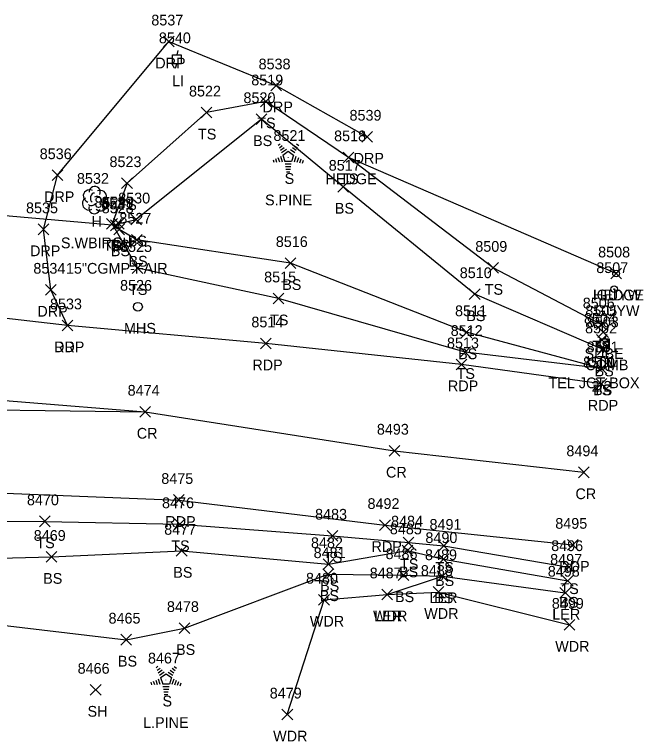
# Model space of a CAD drawing. Extents: x 1462089 to 1464015, y 730534 to 736144.
# Drawn here: x 1463466.7 to 1463583.8, y 733714.5 to 733849.8 of the extents above; entities that cross this region are included whole.
import ezdxf

# ---------------------------------------------------------------- set-up
doc = ezdxf.new("R2010")
doc.units = 0
for name, color, linetype in [('D_A', 7, 'Continuous'), ('D_C', 7, 'Continuous'), ('D_I', 7, 'Continuous'), ('D_TIC', 7, 'Continuous'), ('DCP', 7, 'Continuous'), ('L_A', 7, 'Continuous'), ('L_C', 7, 'Continuous'), ('L_I', 7, 'Continuous'), ('L_TIC', 7, 'Continuous'), ('LAHR', 7, 'Continuous'), ('LARO', 7, 'Continuous'), ('LAWA', 7, 'Continuous'), ('LELB', 7, 'Continuous'), ('LTC', 7, 'Continuous'), ('LTD', 7, 'Continuous'), ('P_A', 7, 'Continuous'), ('P_I', 7, 'Continuous'), ('P_TIC', 7, 'Continuous'), ('PET', 7, 'Continuous'), ('PRC', 7, 'Continuous'), ('R_A', 7, 'Continuous'), ('R_I', 7, 'Continuous'), ('R_TIC', 7, 'Continuous'), ('RDP', 7, 'Continuous'), ('U_A', 7, 'Continuous'), ('U_C', 7, 'Continuous'), ('U_I', 7, 'Continuous'), ('U_TIC', 7, 'Continuous'), ('UDEFAULT', 7, 'Continuous'), ('ULP', 7, 'Continuous'), ('UP', 7, 'Continuous'), ('UPGW', 7, 'Continuous'), ('USMH', 7, 'Continuous')]:
    doc.layers.add(name, color=color, linetype=linetype)

msp = doc.modelspace()

# ---------------------------------------------------------------- linework, layer by layer
at = {"layer": 'D_TIC'}
for points in [[(1463484.52, 733809.58), (1463486.52, 733811.58)], [(1463486.52, 733809.58), (1463484.52, 733811.58)]]:
    msp.add_lwpolyline(points, dxfattribs=at)
at = {"layer": 'DCP'}
msp.add_lwpolyline([(1463485.52, 733810.58), (1463415.9, 733816.64)], dxfattribs=at)
at = {"layer": 'L_TIC'}
for points in [[(1463512.45, 733832.65), (1463514.45, 733834.65)], [(1463514.45, 733832.65), (1463512.45, 733834.65)], [(1463501.42, 733830.58), (1463503.42, 733832.58)], [(1463503.42, 733830.58), (1463501.42, 733832.58)], [(1463511.65, 733829.35), (1463513.65, 733831.35)], [(1463513.65, 733829.35), (1463511.65, 733831.35)], [(1463527.87, 733822.24), (1463529.87, 733824.24)], [(1463529.87, 733822.24), (1463527.87, 733824.24)], [(1463527.87, 733822.24), (1463529.87, 733824.24)], [(1463529.87, 733822.24), (1463527.87, 733824.24)], [(1463486.62, 733817.43), (1463488.62, 733819.43)], [(1463488.62, 733817.43), (1463486.62, 733819.43)], [(1463526.86, 733816.76), (1463528.86, 733818.76)], [(1463528.86, 733816.76), (1463526.86, 733818.76)], [(1463488.33, 733810.66), (1463490.33, 733812.66)], [(1463490.33, 733810.66), (1463488.33, 733812.66)], [(1463488.33, 733810.66), (1463490.33, 733812.66)], [(1463490.33, 733810.66), (1463488.33, 733812.66)], [(1463483.83, 733809.86), (1463485.83, 733811.86)], [(1463485.83, 733809.86), (1463483.83, 733811.86)], [(1463485.12, 733809.9), (1463487.12, 733811.9)], [(1463487.12, 733809.9), (1463485.12, 733811.9)], [(1463485.17, 733808.84), (1463487.17, 733810.84)], [(1463487.17, 733808.84), (1463485.17, 733810.84)], [(1463488.45, 733806.9), (1463490.45, 733808.9)], [(1463490.45, 733806.9), (1463488.45, 733808.9)], [(1463517.07, 733802.55), (1463519.07, 733804.55)], [(1463519.07, 733802.55), (1463517.07, 733804.55)], [(1463488.58, 733801.63), (1463490.58, 733803.63)], [(1463490.58, 733801.63), (1463488.58, 733803.63)], [(1463488.58, 733801.63), (1463490.58, 733803.63)], [(1463490.58, 733801.63), (1463488.58, 733803.63)], [(1463554.8, 733801.66), (1463556.8, 733803.66)], [(1463556.8, 733801.66), (1463554.8, 733803.66)], [(1463577.66, 733800.61), (1463579.66, 733802.61)], [(1463579.66, 733800.61), (1463577.66, 733802.61)], [(1463514.84, 733795.96), (1463516.84, 733797.96)], [(1463516.84, 733795.96), (1463514.84, 733797.96)], [(1463551.34, 733796.75), (1463553.34, 733798.75)], [(1463553.34, 733796.75), (1463551.34, 733798.75)], [(1463574.86, 733791.11), (1463576.86, 733793.11)], [(1463576.86, 733791.11), (1463574.86, 733793.11)], [(1463549.81, 733789.66), (1463551.81, 733791.66)], [(1463551.81, 733789.66), (1463549.81, 733791.66)], [(1463549.56, 733785.99), (1463551.56, 733787.99)], [(1463551.56, 733785.99), (1463549.56, 733787.99)], [(1463575.23, 733786.47), (1463577.23, 733788.47)], [(1463577.23, 733786.47), (1463575.23, 733788.47)], [(1463574.94, 733782.94), (1463576.94, 733784.94)], [(1463576.94, 733782.94), (1463574.94, 733784.94)], [(1463574.94, 733782.94), (1463576.94, 733784.94)], [(1463576.94, 733782.94), (1463574.94, 733784.94)], [(1463471.33, 733754.46), (1463473.33, 733756.46)], [(1463473.33, 733754.46), (1463471.33, 733756.46)], [(1463496.45, 733753.91), (1463498.45, 733755.91)], [(1463498.45, 733753.91), (1463496.45, 733755.91)], [(1463524.89, 733751.78), (1463526.89, 733753.78)], [(1463526.89, 733751.78), (1463524.89, 733753.78)], [(1463539.04, 733750.49), (1463541.04, 733752.49)], [(1463541.04, 733750.49), (1463539.04, 733752.49)], [(1463545.62, 733749.89), (1463547.62, 733751.89)], [(1463547.62, 733749.89), (1463545.62, 733751.89)], [(1463496.8, 733748.96), (1463498.8, 733750.96)], [(1463498.8, 733748.96), (1463496.8, 733750.96)], [(1463538.81, 733749.04), (1463540.81, 733751.04)], [(1463540.81, 733749.04), (1463538.81, 733751.04)], [(1463472.57, 733747.83), (1463474.57, 733749.83)], [(1463474.57, 733747.83), (1463472.57, 733749.83)], [(1463545.52, 733747.42), (1463547.52, 733749.42)], [(1463547.52, 733747.42), (1463545.52, 733749.42)], [(1463524.12, 733746.48), (1463526.12, 733748.48)], [(1463526.12, 733746.48), (1463524.12, 733748.48)], [(1463568.89, 733745.92), (1463570.89, 733747.92)], [(1463570.89, 733745.92), (1463568.89, 733747.92)], [(1463524.05, 733744.61), (1463526.05, 733746.61)], [(1463526.05, 733744.61), (1463524.05, 733746.61)], [(1463538.07, 733744.42), (1463540.07, 733746.42)], [(1463540.07, 733744.42), (1463538.07, 733746.42)], [(1463545.36, 733744.23), (1463547.36, 733746.23)], [(1463547.36, 733744.23), (1463545.36, 733746.23)], [(1463545.36, 733744.23), (1463547.36, 733746.23)], [(1463547.36, 733744.23), (1463545.36, 733746.23)], [(1463568.65, 733743.38), (1463570.65, 733745.38)], [(1463570.65, 733743.38), (1463568.65, 733745.38)], [(1463544.58, 733741.3), (1463546.58, 733743.3)], [(1463546.58, 733741.3), (1463544.58, 733743.3)], [(1463535.06, 733740.84), (1463537.06, 733742.84)], [(1463537.06, 733740.84), (1463535.06, 733742.84)], [(1463535.06, 733740.84), (1463537.06, 733742.84)], [(1463537.06, 733740.84), (1463535.06, 733742.84)], [(1463568.21, 733741.16), (1463570.21, 733743.16)], [(1463570.21, 733741.16), (1463568.21, 733743.16)], [(1463523.29, 733739.86), (1463525.29, 733741.86)], [(1463525.29, 733739.86), (1463523.29, 733741.86)], [(1463497.31, 733734.58), (1463499.31, 733736.58)], [(1463499.31, 733734.58), (1463497.31, 733736.58)], [(1463568.97, 733735.18), (1463570.97, 733737.18)], [(1463570.97, 733735.18), (1463568.97, 733737.18)], [(1463486.48, 733732.42), (1463488.48, 733734.42)], [(1463488.48, 733732.42), (1463486.48, 733734.42)], [(1463480.79, 733723.08), (1463482.79, 733725.08)], [(1463482.79, 733723.08), (1463480.79, 733725.08)], [(1463516.46, 733718.47), (1463518.46, 733720.47)], [(1463518.46, 733718.47), (1463516.46, 733720.47)]]:
    msp.add_lwpolyline(points, dxfattribs=at)
at = {"layer": 'LAHR'}
msp.add_lwpolyline([(1463578.66, 733801.61), (1463528.87, 733823.24)], dxfattribs=at)
at = {"layer": 'LARO'}
msp.add_lwpolyline([(1463536.06, 733741.84), (1463546.36, 733745.23), (1463569.21, 733742.16)], dxfattribs=at)
at = {"layer": 'LAWA'}
msp.add_lwpolyline([(1463517.46, 733719.47), (1463524.29, 733740.86), (1463536.06, 733741.84), (1463545.58, 733742.3), (1463569.97, 733736.18)], dxfattribs=at)
at = {"layer": 'LELB'}
for points in [[(1463575.86, 733792.11), (1463555.8, 733802.66), (1463528.87, 733823.24), (1463513.45, 733833.65), (1463502.42, 733831.58), (1463487.62, 733818.43), (1463484.83, 733810.86), (1463489.58, 733802.63)], [(1463576.23, 733787.47), (1463552.34, 733797.75), (1463527.86, 733817.76), (1463512.65, 733830.35), (1463489.33, 733811.66)], [(1463575.94, 733783.94), (1463550.81, 733790.66), (1463518.07, 733803.55), (1463489.45, 733807.9), (1463486.17, 733809.84), (1463486.12, 733810.9), (1463489.33, 733811.66)], [(1463575.94, 733783.94), (1463550.56, 733786.99), (1463515.84, 733796.96), (1463489.58, 733802.63)], [(1463441.88, 733734.88), (1463437.34, 733742.92), (1463437.28, 733750.93), (1463443.31, 733755.65), (1463472.33, 733755.46), (1463497.45, 733754.91), (1463525.89, 733752.78), (1463540.04, 733751.49), (1463546.62, 733750.89), (1463569.89, 733746.92)], [(1463442.15, 733748.06), (1463473.57, 733748.83), (1463497.8, 733749.96), (1463525.12, 733747.48), (1463539.81, 733750.04), (1463546.52, 733748.42), (1463569.65, 733744.38)], [(1463442.15, 733748.06), (1463442.2, 733746.61), (1463460.72, 733736.55), (1463487.48, 733733.42), (1463498.31, 733735.58), (1463525.05, 733745.61), (1463539.07, 733745.42), (1463546.36, 733745.23)]]:
    msp.add_lwpolyline(points, dxfattribs=at)
at = {"layer": 'LTC'}
for p, q in [((1463515.77, 733825.52), (1463516.13, 733825.78)), ((1463515.98, 733825.05), (1463516.51, 733825.44)), ((1463516.19, 733824.59), (1463516.9, 733825.1)), ((1463516.4, 733824.12), (1463517.28, 733824.76)), ((1463518.06, 733824.71), (1463518.87, 733824.13)), ((1463518.43, 733825.06), (1463519.11, 733824.57)), ((1463518.8, 733825.41), (1463519.35, 733825.01)), ((1463519.17, 733825.76), (1463519.59, 733825.45)), ((1463515.72, 733823.23), (1463515.99, 733822.4)), ((1463516.17, 733823.45), (1463516.5, 733822.43)), ((1463516.63, 733823.67), (1463517.64, 733824.4)), ((1463516.63, 733823.67), (1463517.01, 733822.47)), ((1463517.64, 733824.4), (1463518.63, 733823.68)), ((1463518.63, 733823.68), (1463518.24, 733822.47)), ((1463519.07, 733823.41), (1463518.73, 733822.37)), ((1463519.52, 733823.16), (1463519.23, 733822.27)), ((1463514.8, 733822.8), (1463514.96, 733822.33)), ((1463515.26, 733823.01), (1463515.47, 733822.36)), ((1463518.24, 733822.47), (1463517.01, 733822.47)), ((1463518.2, 733821.97), (1463517.06, 733821.97)), ((1463519.96, 733822.91), (1463519.72, 733822.18)), ((1463520.41, 733822.65), (1463520.22, 733822.08)), ((1463518.12, 733821.47), (1463517.13, 733821.47)), ((1463518.04, 733820.97), (1463517.21, 733820.97)), ((1463517.95, 733820.47), (1463517.28, 733820.47)), ((1463493.03, 733728.2), (1463493.38, 733728.46)), ((1463496.42, 733728.44), (1463496.84, 733728.14)), ((1463493.24, 733727.74), (1463493.77, 733728.12)), ((1463493.45, 733727.27), (1463494.15, 733727.78)), ((1463493.66, 733726.8), (1463494.53, 733727.44)), ((1463493.88, 733726.35), (1463494.89, 733727.08)), ((1463494.89, 733727.08), (1463495.89, 733726.36)), ((1463495.31, 733727.4), (1463496.12, 733726.81)), ((1463495.68, 733727.75), (1463496.36, 733727.25)), ((1463496.05, 733728.09), (1463496.6, 733727.69)), ((1463492.51, 733725.7), (1463492.73, 733725.05)), ((1463492.97, 733725.91), (1463493.24, 733725.08)), ((1463493.43, 733726.13), (1463493.76, 733725.11)), ((1463493.88, 733726.35), (1463494.27, 733725.16)), ((1463495.89, 733726.36), (1463495.5, 733725.16)), ((1463496.33, 733726.09), (1463495.99, 733725.05)), ((1463496.77, 733725.84), (1463496.48, 733724.95)), ((1463492.06, 733725.48), (1463492.21, 733725.01)), ((1463495.5, 733725.16), (1463494.27, 733725.16)), ((1463495.46, 733724.66), (1463494.31, 733724.66)), ((1463497.22, 733725.59), (1463496.98, 733724.86)), ((1463497.66, 733725.34), (1463497.47, 733724.76)), ((1463495.38, 733724.16), (1463494.39, 733724.16)), ((1463495.29, 733723.66), (1463494.46, 733723.66)), ((1463495.21, 733723.16), (1463494.53, 733723.16))]:
    msp.add_line(p, q, dxfattribs=at)
at = {"layer": 'LTD'}
msp.add_line((1463481.56, 733815.32), (1463481.56, 733815.32), dxfattribs=at)
msp.add_line((1463481.56, 733815.32), (1463481.56, 733815.32), dxfattribs=at)
msp.add_arc((1463481.6, 733816.76), 1.05, 335.5272, 180.9563, dxfattribs=at)
for centre, major_axis, ratio, start_param, end_param in [((1463480.77, 733815.99), (1.21, -0.51), 0.895232, 1.570796, 4.712389), ((1463481.35, 733815.78), (-0.208, -0.792), 0.645439, 3.141593, 6.283185), ((1463482.6, 733815.91), (-1.14, -0.48), 0.949671, 1.570796, 4.712389), ((1463480.47, 733814.61), (0.58, -1.04), 0.959034, 3.141593, 6.283185), ((1463482.06, 733815.16), (-0.5, 0.667), 0.989748, 3.141593, 6.283185), ((1463482.56, 733814.49), (-1.09, 0.79), 0.841452, 1.570796, 4.712389), ((1463481.56, 733813.82), (0.26, 1.06), 0.942809, 1.570796, 4.712389), ((1463481.1, 733814.57), (-0.625, -0.083), 0.423636, 0, 3.141593)]:
    msp.add_ellipse(centre, major_axis=major_axis, ratio=ratio, start_param=start_param, end_param=end_param, dxfattribs=at)
at = {"layer": 'P_TIC'}
for points in [[(1463475.54, 733790.95), (1463477.54, 733792.95)], [(1463477.54, 733790.95), (1463475.54, 733792.95)], [(1463512.47, 733787.58), (1463514.47, 733789.58)], [(1463514.47, 733787.58), (1463512.47, 733789.58)], [(1463548.87, 733783.69), (1463550.87, 733785.69)], [(1463550.87, 733783.69), (1463548.87, 733785.69)], [(1463574.92, 733780.06), (1463576.92, 733782.06)], [(1463576.92, 733780.06), (1463574.92, 733782.06)], [(1463490, 733774.86), (1463492, 733776.86)], [(1463492, 733774.86), (1463490, 733776.86)], [(1463490, 733774.86), (1463492, 733776.86)], [(1463492, 733774.86), (1463490, 733776.86)], [(1463536.39, 733767.61), (1463538.39, 733769.61)], [(1463538.39, 733767.61), (1463536.39, 733769.61)], [(1463571.67, 733763.59), (1463573.67, 733765.59)], [(1463573.67, 733763.59), (1463571.67, 733765.59)], [(1463496.26, 733758.43), (1463498.26, 733760.43)], [(1463498.26, 733758.43), (1463496.26, 733760.43)], [(1463534.65, 733753.76), (1463536.65, 733755.76)], [(1463536.65, 733753.76), (1463534.65, 733755.76)], [(1463569.6, 733750.08), (1463571.6, 733752.08)], [(1463571.6, 733750.08), (1463569.6, 733752.08)]]:
    msp.add_lwpolyline(points, dxfattribs=at)
at = {"layer": 'PET'}
for points in [[(1463575.92, 733781.06), (1463549.87, 733784.69), (1463513.47, 733788.58), (1463476.54, 733791.95), (1463445.23, 733795.55), (1463402, 733798.89), (1463383.16, 733799.77), (1463345.89, 733802.5), (1463310.34, 733805.68), (1463282.03, 733811.88), (1463280.99, 733812.08), (1463267.54, 733819.74), (1463258.38, 733828.31), (1463251.34, 733838.37)], [(1463246.99, 733737.14), (1463254, 733746.47), (1463264.1, 733755.27), (1463282, 733763.6), (1463296, 733765.95), (1463336.57, 733765.26), (1463376.4, 733764.38), (1463414.5, 733762.49), (1463441.78, 733761.65), (1463497.26, 733759.43), (1463535.65, 733754.76), (1463570.6, 733751.08)]]:
    msp.add_lwpolyline(points, dxfattribs=at)
at = {"layer": 'PRC'}
for points in [[(1463249.42, 733797.62), (1463278.19, 733794.38), (1463298.02, 733792.97), (1463336.12, 733789.27), (1463383.3, 733784.96), (1463444.91, 733779.6), (1463491, 733775.86)], [(1463248.94, 733784.64), (1463279.97, 733782.19), (1463296.79, 733780.89), (1463335.97, 733779.12), (1463384.49, 733778.74), (1463444.36, 733776.46), (1463491, 733775.86), (1463537.39, 733768.61), (1463572.67, 733764.59)]]:
    msp.add_lwpolyline(points, dxfattribs=at)
at = {"layer": 'R_TIC'}
for points in [[(1463494.4, 733843.81), (1463496.4, 733845.81)], [(1463496.4, 733843.81), (1463494.4, 733845.81)], [(1463514.37, 733835.63), (1463516.37, 733837.63)], [(1463516.37, 733835.63), (1463514.37, 733837.63)], [(1463531.31, 733826.08), (1463533.31, 733828.08)], [(1463533.31, 733826.08), (1463531.31, 733828.08)], [(1463473.69, 733818.91), (1463475.69, 733820.91)], [(1463475.69, 733818.91), (1463473.69, 733820.91)], [(1463471.08, 733808.84), (1463473.08, 733810.84)], [(1463473.08, 733808.84), (1463471.08, 733810.84)], [(1463472.45, 733797.58), (1463474.45, 733799.58)], [(1463474.45, 733797.58), (1463472.45, 733799.58)], [(1463475.54, 733790.95), (1463477.54, 733792.95)], [(1463477.54, 733790.95), (1463475.54, 733792.95)]]:
    msp.add_lwpolyline(points, dxfattribs=at)
at = {"layer": 'RDP'}
msp.add_lwpolyline([(1463476.54, 733791.95), (1463473.45, 733798.58), (1463472.08, 733809.84), (1463474.69, 733819.91), (1463495.4, 733844.81), (1463515.37, 733836.63), (1463532.31, 733827.08)], dxfattribs=at)
at = {"layer": 'U_TIC'}
for points in [[(1463575.26, 733789.69), (1463577.26, 733791.69)], [(1463577.26, 733789.69), (1463575.26, 733791.69)]]:
    msp.add_lwpolyline(points, dxfattribs=at)
at = {"layer": 'UDEFAULT'}
for points in [[(1463575.02, 733788.25), (1463577.02, 733790.25)], [(1463577.02, 733788.25), (1463575.02, 733790.25)]]:
    msp.add_lwpolyline(points, dxfattribs=at)
at = {"layer": 'ULP'}
for p, q in [((1463496.07, 733840.67), (1463496.07, 733842.34)), ((1463496.07, 733842.34), (1463497.73, 733842.34)), ((1463497.07, 733843.17), (1463496.9, 733842.34)), ((1463497.73, 733842.34), (1463497.73, 733840.67)), ((1463496.9, 733841.5), (1463496.9, 733841.5)), ((1463497.73, 733840.67), (1463496.07, 733840.67)), ((1463496.65, 733839.84), (1463496.9, 733840.67))]:
    msp.add_line(p, q, dxfattribs=at)
at = {"layer": 'UP'}
for p, q in [((1463575.71, 733787.77), (1463575.71, 733789.43)), ((1463575.71, 733789.43), (1463577.38, 733789.43)), ((1463576.79, 733790.27), (1463576.54, 733789.43)), ((1463577.38, 733789.43), (1463577.38, 733787.77)), ((1463576.54, 733788.6), (1463576.54, 733788.6)), ((1463577.38, 733787.77), (1463575.71, 733787.77)), ((1463576.29, 733786.93), (1463576.54, 733787.77))]:
    msp.add_line(p, q, dxfattribs=at)
msp.add_circle((1463576.54, 733788.6), 0.833, dxfattribs=at)
at = {"layer": 'UPGW'}
for centre, radius in [((1463578.66, 733801.61), 0.625), ((1463578.66, 733801.61), 0.0833), ((1463578.3, 733798.7), 0.625), ((1463578.3, 733798.7), 0.0833)]:
    msp.add_circle(centre, radius, dxfattribs=at)
at = {"layer": 'USMH'}
for p, q in [((1463489.64, 733795.41), (1463489.64, 733795.41)), ((1463490.48, 733795.41), (1463490.48, 733795.41))]:
    msp.add_line(p, q, dxfattribs=at)
msp.add_circle((1463489.64, 733795.41), 0.833, dxfattribs=at)

# ---------------------------------------------------------------- texts
at = {"layer": 'D_A'}
msp.add_text('P', height=2, dxfattribs=at).set_placement((1463484.9, 733805.58))
at = {"layer": 'D_C'}
msp.add_text('15"CGMP-FAIR', height=2, dxfattribs=at).set_placement((1463476.25, 733801.58))
at = {"layer": 'D_I'}
msp.add_text('8531', height=2, dxfattribs=at).set_placement((1463482.83, 733813.58))
at = {"layer": 'L_A'}
for s, p in [('TS', (1463511.86, 733828.65)), ('TS', (1463500.83, 733826.58)), ('BS', (1463511.09, 733825.35)), ('S', (1463516.96, 733818.31)), ('HEDGE', (1463524.57, 733818.24)), ('TS', (1463527.28, 733818.24)), ('TS', (1463486.03, 733813.43)), ('BS', (1463526.3, 733812.76)), ('H', (1463480.99, 733810.32)), ('BS', (1463487.77, 733806.66)), ('BS', (1463487.77, 733806.66)), ('TS', (1463483.23, 733805.86)), ('BS', (1463484.56, 733805.9)), ('BS', (1463484.61, 733804.84)), ('BS', (1463487.89, 733802.9)), ('BS', (1463516.51, 733798.55)), ('TS', (1463487.99, 733797.63)), ('TS', (1463487.99, 733797.63)), ('TS', (1463554.21, 733797.66)), ('HEDGE', (1463574.36, 733796.61)), ('BS', (1463550.78, 733792.75)), ('TS', (1463514.25, 733791.96)), ('TS', (1463574.27, 733787.11)), ('BS', (1463549.25, 733785.66)), ('TS', (1463548.97, 733781.99)), ('BS', (1463574.67, 733782.47)), ('TS', (1463574.35, 733778.94)), ('BS', (1463574.38, 733778.94)), ('TS', (1463470.74, 733750.46)), ('TS', (1463495.86, 733749.91)), ('TS', (1463524.29, 733747.78)), ('TS', (1463538.45, 733746.49)), ('TS', (1463545.03, 733745.89)), ('BS', (1463496.24, 733744.96)), ('BS', (1463538.25, 733745.04)), ('BS', (1463472.01, 733743.83)), ('BS', (1463544.96, 733743.42)), ('BS', (1463523.56, 733742.48)), ('TS', (1463568.3, 733741.92)), ('BS', (1463523.5, 733740.61)), ('BS', (1463537.51, 733740.42)), ('LER', (1463543.94, 733740.23)), ('BS', (1463544.8, 733740.23)), ('BS', (1463568.09, 733739.38)), ('WDR', (1463542.94, 733737.3)), ('WDR', (1463521.65, 733735.86)), ('WDR', (1463533.42, 733736.84)), ('LER', (1463533.64, 733736.84)), ('LER', (1463566.79, 733737.16)), ('BS', (1463496.75, 733730.58)), ('WDR', (1463567.33, 733731.18)), ('BS', (1463485.93, 733728.42)), ('S', (1463494.22, 733720.99)), ('SH', (1463480.28, 733719.08)), ('WDR', (1463514.82, 733714.47))]:
    msp.add_text(s, height=2, dxfattribs=at).set_placement(p)
at = {"layer": 'L_C'}
for s, p in [('S.PINE', (1463513.31, 733814.31)), ('S.WBIRCH', (1463475.32, 733806.32)), ('L.PINE', (1463490.61, 733716.99))]:
    msp.add_text(s, height=2, dxfattribs=at).set_placement(p)
at = {"layer": 'L_I'}
for s, p in [('8519', (1463510.75, 733836.65)), ('8522', (1463499.16, 733834.58)), ('8520', (1463509.3, 733833.35)), ('8521', (1463514.88, 733826.31)), ('8518', (1463526.17, 733826.24)), ('8518', (1463526.17, 733826.24)), ('8523', (1463484.36, 733821.43)), ('8517', (1463525.17, 733820.76)), ('8532', (1463478.3, 733818.32)), ('8530', (1463485.98, 733814.66)), ('8530', (1463485.98, 733814.66)), ('8524', (1463481.57, 733813.86)), ('8529', (1463482.85, 733813.9)), ('8528', (1463482.91, 733812.84)), ('8527', (1463486.19, 733810.9)), ('8516', (1463515.32, 733806.55)), ('8525', (1463486.32, 733805.63)), ('8525', (1463486.32, 733805.63)), ('8509', (1463552.45, 733805.66)), ('8508', (1463575.32, 733804.61)), ('8515', (1463513.15, 733799.96)), ('8510', (1463549.56, 733800.75)), ('8506', (1463572.46, 733795.11)), ('8511', (1463548.68, 733793.66)), ('8512', (1463547.87, 733789.99)), ('8502', (1463572.89, 733790.47)), ('8501', (1463573.17, 733786.94)), ('8501', (1463573.17, 733786.94)), ('8470', (1463468.99, 733758.46)), ('8476', (1463494.14, 733757.91)), ('8483', (1463522.63, 733755.78)), ('8484', (1463536.78, 733754.49)), ('8491', (1463543.93, 733753.89)), ('8477', (1463494.54, 733752.96)), ('8485', (1463536.55, 733753.04)), ('8469', (1463470.26, 733751.83)), ('8490', (1463543.17, 733751.42)), ('8482', (1463521.86, 733750.48)), ('8496', (1463566.58, 733749.92)), ('8481', (1463522.36, 733748.61)), ('8486', (1463535.75, 733748.42)), ('8489', (1463543.09, 733748.23)), ('8489', (1463543.09, 733748.23)), ('8497', (1463566.39, 733747.38)), ('8488', (1463542.32, 733745.3)), ('8487', (1463532.8, 733744.84)), ('8487', (1463532.8, 733744.84)), ('8498', (1463565.95, 733745.16)), ('8480', (1463520.94, 733743.86)), ('8478', (1463495.05, 733738.58)), ('8499', (1463566.7, 733739.18)), ('8465', (1463484.18, 733736.42)), ('8467', (1463491.52, 733728.99)), ('8466', (1463478.43, 733727.08)), ('8479', (1463514.19, 733722.47))]:
    msp.add_text(s, height=2, dxfattribs=at).set_placement(p)
at = {"layer": 'LTC'}
for p in [(1463517.52, 733823.41), (1463494.77, 733726.1)]:
    msp.add_text('.', height=1.04, rotation=270, dxfattribs=at).set_placement(p)
at = {"layer": 'P_A'}
for s, p in [('RDP', (1463474.03, 733786.95)), ('RDP', (1463510.95, 733783.58)), ('RDP', (1463547.36, 733779.69)), ('RDP', (1463573.41, 733776.06)), ('CR', (1463489.44, 733770.86)), ('CR', (1463489.44, 733770.86)), ('CR', (1463535.83, 733763.61)), ('CR', (1463571.1, 733759.59)), ('RDP', (1463494.75, 733754.43)), ('RDP', (1463533.14, 733749.76)), ('RDP', (1463568.09, 733746.08))]:
    msp.add_text(s, height=2, dxfattribs=at).set_placement(p)
at = {"layer": 'P_I'}
for s, p in [('8533', (1463473.28, 733794.95)), ('8514', (1463510.77, 733791.58)), ('8513', (1463547.18, 733787.69)), ('8500', (1463572.5, 733784.06)), ('8474', (1463487.74, 733778.86)), ('8474', (1463487.74, 733778.86)), ('8493', (1463534.13, 733771.61)), ('8494', (1463569.41, 733767.59)), ('8475', (1463494, 733762.43)), ('8492', (1463532.39, 733757.76)), ('8495', (1463567.34, 733754.08))]:
    msp.add_text(s, height=2, dxfattribs=at).set_placement(p)
at = {"layer": 'R_A'}
for p in [(1463492.88, 733839.81), (1463512.86, 733831.63), (1463529.8, 733822.08), (1463472.17, 733814.91), (1463469.57, 733804.84), (1463470.93, 733793.58), (1463474.03, 733786.95)]:
    msp.add_text('DRP', height=2, dxfattribs=at).set_placement(p)
at = {"layer": 'R_I'}
for s, p in [('8537', (1463492.14, 733847.81)), ('8538', (1463512.11, 733839.63)), ('8539', (1463529.04, 733830.08)), ('8536', (1463471.37, 733822.91)), ('8535', (1463468.82, 733812.84)), ('8534', (1463470.19, 733801.58)), ('8533', (1463473.28, 733794.95))]:
    msp.add_text(s, height=2, dxfattribs=at).set_placement(p)
at = {"layer": 'U_A'}
for s, p in [('LI', (1463496, 733836.5)), ('GUYW', (1463575.05, 733796.61)), ('GUYW', (1463574.7, 733793.7)), ('MHS', (1463487.06, 733790.41)), ('SUBE', (1463572.79, 733785.69)), ('COMB', (1463572.93, 733783.6)), ('UTIL', (1463573.18, 733784.25))]:
    msp.add_text(s, height=2, dxfattribs=at).set_placement(p)
at = {"layer": 'U_C'}
for s, p in [('TEL JCT BOX', (1463566.08, 733780.25)), ('2/2', (1463574.1, 733779.6))]:
    msp.add_text(s, height=2, dxfattribs=at).set_placement(p)
at = {"layer": 'U_I'}
for s, p in [('8540', (1463493.55, 733844.5)), ('8508', (1463575.32, 733804.61)), ('8507', (1463574.97, 733801.7)), ('8526', (1463486.33, 733798.41)), ('8505', (1463572.92, 733793.69)), ('8504', (1463572.68, 733792.25)), ('8503', (1463573.21, 733791.6))]:
    msp.add_text(s, height=2, dxfattribs=at).set_placement(p)

doc.saveas('drawing.dxf')
